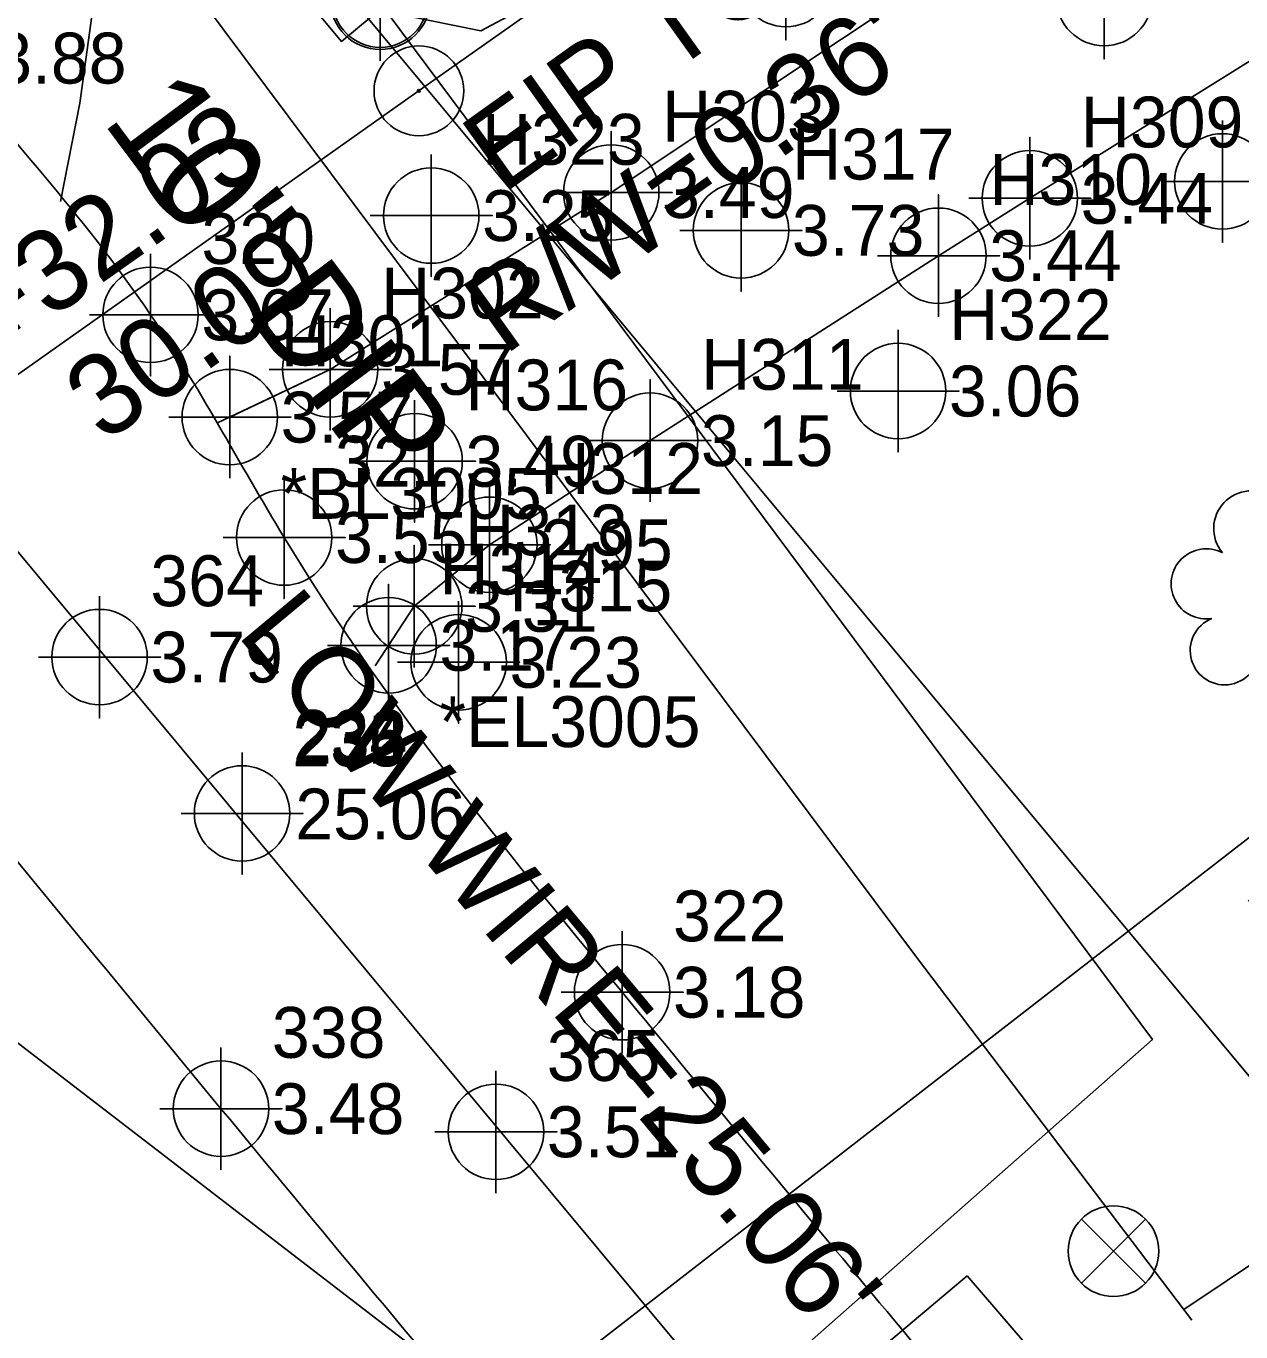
# Model space of a CAD drawing. Extents: x 2597630 to 2605918, y 617194 to 635093.
# Drawn here: x 2604699.8 to 2604759.5, y 618828.2 to 618892.3 of the extents above; entities that cross this region are included whole.
import ezdxf

# ---------------------------------------------------------------- set-up
doc = ezdxf.new("R2010")
doc.units = 0
for name, color, linetype in [('COGO Default Chain', 7, 'Continuous'), ('Cogo Default Point CELL', 7, 'Continuous'), ('Default Symbol CELL', 7, 'Continuous'), ('Default Symbol Cogo Elevation', 7, 'Continuous'), ('Default Symbol Cogo Number', 7, 'Continuous'), ('Default Symbol Text', 7, 'Continuous'), ('Exist DTM Crownline Cogo Elevation', 7, 'Continuous'), ('Exist DTM Crownline Cogo Number', 7, 'Continuous'), ('Exist DTM Crownline Cogo Point CELL', 7, 'Continuous'), ('Exist DTM Regular Point CELL', 7, 'Continuous'), ('Exist DTM Regular Point Cogo Elevation', 7, 'Continuous'), ('Exist DTM Regular Point Cogo Number', 7, 'Continuous'), ('Exist Horizontal Alignment', 7, 'Continuous'), ('Exist Property Iron Pin CELL', 7, 'Continuous'), ('Exist Property Iron Pin Text', 7, 'Continuous'), ('Exist Property Line', 7, 'Continuous'), ('Exist Property Same Owner Line CELL', 7, 'Continuous'), ('Exist Property Tie Line', 7, 'Continuous'), ('Exist Right of Way Line', 7, 'Continuous'), ('Exist Roads EOP', 7, 'Continuous'), ('Exist Roads EOP Cogo Elevation', 7, 'Continuous'), ('Exist Roads EOP Cogo Number', 7, 'Continuous'), ('Exist Roads EOP Cogo Point CELL', 7, 'Continuous'), ('Exist Roads Soil', 7, 'Continuous'), ('Exist Roads Soil Cogo Comment', 7, 'Continuous'), ('Exist Roads Soil Cogo Elevation', 7, 'Continuous'), ('Exist Roads Soil Cogo Number', 7, 'Continuous'), ('Exist Roads Soil Cogo Point CELL', 7, 'Continuous'), ('Exist Utilities Power Pole CELL', 7, 'Continuous'), ('Exist Utilities Power UG Cable SUE LOS B', 7, 'Continuous'), ('Exist Utilities Telephone Pedestal CELL', 7, 'Continuous'), ('Exist Utilities Telephone UG Cable SUE LOS C', 7, 'Continuous'), ('Exist Utilities Water UG Line SUE LOS B', 7, 'Continuous'), ('Exist Utilities Water UG Line SUE LOS B Text', 7, 'Continuous'), ('Exist Utilities Water UG Line SUE LOS C', 7, 'Continuous'), ('Exist Utilities Water Valve CELL', 7, 'Continuous'), ('Exist Vegetation Tree CELL', 7, 'Continuous')]:
    doc.layers.add(name, color=color, linetype=linetype)

# ---------------------------------------------------------------- blocks, each defined once
blk = doc.blocks.new('EXIST ROADS SOIL COGO POINT')
at = {"layer": 'Exist Roads Soil Cogo Point CELL'}
blk.add_lwpolyline([(0, -0.06), (0, 0.06), (0, 0), (0.06, 0), (-0.06, 0)], dxfattribs=at)
blk.add_circle((0, 0), 0.0469, dxfattribs=at)
blk = doc.blocks.new('EXIST DTM REGULAR POINT')
at = {"layer": 'Exist DTM Regular Point CELL'}
blk.add_lwpolyline([(0, 0.06), (0, -0.06), (0, 0), (0.06, 0), (-0.06, 0)], dxfattribs=at)
blk.add_circle((0, 0), 0.0469, dxfattribs=at)
blk = doc.blocks.new('EXIST VEGETATION TREE')
at = {"layer": 'Exist Vegetation Tree CELL'}
blk.add_line((0, 0), (0, 0), dxfattribs=at)
blk.add_circle((0, 0), 0.00652, dxfattribs=at)
for centre, radius, start, end in [((-0.0077, 0.0575), 0.0371, 330.1651, 219.7134), ((0.051, 0.0118), 0.038, 257.1011, 134.1999), ((-0.0521, 0.0031), 0.0345, 62.6636, 279.3457), ((0.0335, -0.058), 0.034, 181.2822, 74.56), ((-0.0341, -0.0624), 0.0338, 111.5671, 6.231)]:
    blk.add_arc(centre, radius, start, end, dxfattribs=at)
blk = doc.blocks.new('EXIST PROPERTY IRON PIN')
at = {"layer": 'Exist Property Iron Pin CELL'}
for radius in [0.0441, 0.00141]:
    blk.add_circle((0, 0), radius, dxfattribs=at)
blk = doc.blocks.new('COGO DEFAULT POINT')
at = {"layer": 'Cogo Default Point CELL'}
for points in [[(0, 0.06), (0, 0)], [(-0.06, 0), (0, 0)], [(0, 0), (0.06, 0)], [(0, 0), (0, -0.06)]]:
    blk.add_lwpolyline(points, dxfattribs=at)
blk.add_circle((0, 0), 0.0469, dxfattribs=at)
blk = doc.blocks.new('EXIST DTM CROWNLINE COGO POINT')
at = {"layer": 'Exist DTM Crownline Cogo Point CELL'}
blk.add_lwpolyline([(0, 0.06), (0, -0.06), (0, 0), (0.06, 0), (-0.06, 0)], dxfattribs=at)
blk.add_circle((0, 0), 0.0469, dxfattribs=at)
blk = doc.blocks.new('EXIST ROADS EOP COGO POINT')
at = {"layer": 'Exist Roads EOP Cogo Point CELL'}
blk.add_lwpolyline([(0, 0.06), (0, -0.06), (0, 0), (0.06, 0), (-0.06, 0)], dxfattribs=at)
blk.add_circle((0, 0), 0.0469, dxfattribs=at)
blk = doc.blocks.new('DEFAULT SYMBOL')
at = {"layer": 'Default Symbol CELL'}
blk.add_lwpolyline([(0, 0.06), (0, -0.06), (0, 0), (0.06, 0), (-0.06, 0)], dxfattribs=at)
blk.add_circle((0, 0), 0.0469, dxfattribs=at)

msp = doc.modelspace()

# ---------------------------------------------------------------- linework, layer by layer
at = {"layer": 'COGO Default Chain'}
for p, q in [((2604678.012, 618892.237), (2604742.15, 618815.185)), ((2604678.012, 618892.237), (2604742.15, 618815.185)), ((2604678.012, 618892.237), (2604742.15, 618815.185)), ((2604678.012, 618892.237), (2604742.15, 618815.185)), ((2604678.012, 618892.237), (2604742.15, 618815.185)), ((2604678.012, 618892.237), (2604742.15, 618815.185)), ((2604635.42, 618891.582), (2605209.537, 618450.053)), ((2604635.42, 618891.582), (2605209.537, 618450.053))]:
    msp.add_line(p, q, dxfattribs=at)
at = {"layer": 'Exist Horizontal Alignment'}
msp.add_line((2604678.012, 618892.237), (2604742.15, 618815.185), dxfattribs=at)
at = {"layer": 'Exist Property Line'}
msp.add_line((2604719.442, 618889.357), (2604739.39, 618903.461), dxfattribs=at)
at = {"layer": 'Exist Property Same Owner Line CELL'}
msp.add_lwpolyline([(2604759.896, 618849.329), (2604771.244, 618861.213), (2604690.586, 618798.671), (2604701.935, 618810.555)], dxfattribs=at)
at = {"layer": 'Exist Property Tie Line'}
msp.add_line((2604694.87, 618871.985), (2604719.442, 618889.357), dxfattribs=at)
at = {"layer": 'Exist Right of Way Line'}
msp.add_line((2604701.069, 618911.43), (2604765.207, 618834.378), dxfattribs=at)
at = {"layer": 'Exist Roads EOP'}
for points in [[(2604614.762, 618925.539), (2604621.015, 618928.479), (2604637.755, 618932.359), (2604651.558, 618932.601), (2604662.354, 618929.136), (2604673.621, 618917.455), (2604680.181, 618909.56), (2604695.777, 618890.756), (2604705.96, 618878.139), (2604712.527, 618867.193), (2604729.133, 618844.847), (2604752.383, 618817.051), (2604783.701, 618781.818), (2604815.311, 618749.474), (2604851.665, 618716.915), (2604890.806, 618684.736), (2604925.169, 618658.255), (2604951.31, 618638.125)], [(2604930.062, 618630.921), (2604897.398, 618656.007), (2604864.372, 618682.105), (2604828.16, 618712.745), (2604797.404, 618741.002), (2604765.968, 618773.657), (2604738.226, 618804.923), (2604709.423, 618839.123), (2604685.108, 618868.232), (2604670.577, 618883.702), (2604653.373, 618896.647), (2604636.636, 618902.587), (2604624.049, 618903.264), (2604618.423, 618902.471)]]:
    msp.add_spline(points, degree=3, dxfattribs=at)
at = {"layer": 'Exist Roads Soil'}
for points in [[(2604772.374, 618954.35), (2604768.585, 618948.104), (2604761.911, 618940.561), (2604749.992, 618931.786), (2604724.35, 618918.025), (2604714.255, 618912.713), (2604711.189, 618911.187), (2604708.893, 618909.714), (2604707.234, 618908.02), (2604706.207, 618906.515), (2604705.111, 618902.834), (2604704.105, 618899.29), (2604703.251, 618894.161), (2604702.492, 618888.535), (2604701.542, 618883.708)], [(2604709.252, 618872.825), (2604714.787, 618875.46), (2604728.596, 618884.15), (2604745.539, 618895.462), (2604766.971, 618909.621), (2604782.063, 618918.908)], [(2604709.855, 618873.112), (2604714.787, 618875.46), (2604728.596, 618884.15), (2604745.539, 618895.462), (2604766.971, 618909.621), (2604782.063, 618918.908)], [(2604789.424, 618909.308), (2604769.347, 618896.474), (2604749.166, 618883.865), (2604744.675, 618881.044), (2604730.505, 618871.956), (2604722.612, 618866.838), (2604718.918, 618863.813), (2604716.994, 618860.882)], [(2604789.424, 618909.308), (2604769.347, 618896.474), (2604749.166, 618883.865), (2604744.675, 618881.044), (2604730.505, 618871.956), (2604722.612, 618866.838), (2604718.918, 618863.813), (2604717.658, 618861.894)]]:
    msp.add_lwpolyline(points, dxfattribs=at)
at = {"layer": 'Exist Utilities Power Pole CELL'}
msp.add_circle((2604717.245, 618893.628), 2.45, dxfattribs=at)
at = {"layer": 'Exist Utilities Power UG Cable SUE LOS B'}
msp.add_lwpolyline([(2604727.749, 618895.06), (2604722.187, 618892.103), (2604717.012, 618893.153)], dxfattribs=at)
at = {"layer": 'Exist Utilities Telephone Pedestal CELL'}
msp.add_lwpolyline([(2604711.76, 618895.878), (2604715.339, 618891.578), (2604719.639, 618895.157), (2604716.06, 618899.457), (2604711.76, 618895.878)], dxfattribs=at)
at = {"layer": 'Exist Utilities Telephone UG Cable SUE LOS C'}
for points in [[(2604715.675, 618895.592), (2604755.187, 618842.528), (2604704.632, 618797.902)], [(2604704.632, 618797.902), (2604709.253, 618799.967), (2604746.093, 618830.902), (2604769.465, 618803.801), (2604789.101, 618780.394), (2604811.521, 618758.153), (2604839.523, 618732.525), (2604857.937, 618716.819), (2604890.546, 618690.254), (2604917.08, 618668.966), (2604949.989, 618644.104), (2604978.651, 618623.009), (2605029.128, 618585.555), (2605062.936, 618559.757), (2605107.482, 618529.542), (2605127.562, 618516.387), (2605160.551, 618498.208), (2605196.169, 618483.139), (2605231.309, 618473.571), (2605271.708, 618467.352), (2605299.025, 618467.352), (2605327.232, 618467.352), (2605372.412, 618473.385), (2605472.154, 618492.39)]]:
    msp.add_lwpolyline(points, dxfattribs=at)
at = {"layer": 'Exist Utilities Water UG Line SUE LOS B'}
msp.add_lwpolyline([(2604675.434, 618935.17), (2604688.984, 618920.886), (2604705.279, 618897.895), (2604743.653, 618846.508), (2604757.127, 618828.732)], dxfattribs=at)
at = {"layer": 'Exist Utilities Water UG Line SUE LOS C'}
msp.add_line((2604766.911, 618836.053), (2604756.729, 618829.256), dxfattribs=at)
at = {"layer": 'Exist Utilities Water Valve CELL'}
msp.add_lwpolyline([(2604754.851, 618833.695), (2604751.701, 618830.545), (2604753.276, 618832.12), (2604754.851, 618830.545), (2604751.701, 618833.695)], dxfattribs=at)
msp.add_circle((2604753.276, 618832.12), 2.227, dxfattribs=at)

# ---------------------------------------------------------------- block references
at = {"layer": 'Cogo Default Point CELL', "xscale": 50, "yscale": 50}
msp.add_blockref('COGO DEFAULT POINT', (2604717.245, 618893.628), dxfattribs=at)
at = {"layer": 'Default Symbol CELL', "xscale": 50, "yscale": 50}
msp.add_blockref('DEFAULT SYMBOL', (2604710.459, 618853.634), dxfattribs=at)
at = {"layer": 'Exist DTM Crownline Cogo Point CELL', "xscale": 50, "yscale": 50}
for p in [(2604703.457, 618861.319), (2604703.457, 618861.319), (2604722.934, 618837.986), (2604722.934, 618837.986)]:
    msp.add_blockref('EXIST DTM CROWNLINE COGO POINT', p, dxfattribs=at)
at = {"layer": 'Exist DTM Regular Point CELL', "xscale": 50, "yscale": 50}
for p in [(2604737.181, 618894.641), (2604752.815, 618893.706), (2604758.625, 618884.697), (2604719.752, 618883.016), (2604734.976, 618882.29), (2604742.691, 618874.394), (2604718.935, 618870.943), (2604721.101, 618861.062)]:
    msp.add_blockref('EXIST DTM REGULAR POINT', p, dxfattribs=at)
at = {"layer": 'Exist Property Iron Pin CELL', "xscale": 50, "yscale": 50}
msp.add_blockref('EXIST PROPERTY IRON PIN', (2604719.147, 618889.149), dxfattribs=at)
at = {"layer": 'Exist Roads EOP Cogo Point CELL', "xscale": 50, "yscale": 50}
for p in [(2604705.96, 618878.139), (2604705.96, 618878.139), (2604712.527, 618867.193), (2604712.527, 618867.193), (2604729.133, 618844.847), (2604729.133, 618844.847), (2604709.423, 618839.123), (2604709.423, 618839.123)]:
    msp.add_blockref('EXIST ROADS EOP COGO POINT', p, dxfattribs=at)
at = {"layer": 'Exist Roads Soil Cogo Point CELL', "xscale": 50, "yscale": 50}
for p in [(2604728.596, 618884.15), (2604728.596, 618884.15), (2604728.596, 618884.15), (2604749.166, 618883.865), (2604749.166, 618883.865), (2604749.166, 618883.865), (2604744.675, 618881.044), (2604744.675, 618881.044), (2604744.675, 618881.044), (2604714.787, 618875.46), (2604714.787, 618875.46), (2604714.787, 618875.46), (2604709.855, 618873.112), (2604709.855, 618873.112), (2604709.855, 618873.112), (2604730.505, 618871.956), (2604730.505, 618871.956), (2604730.505, 618871.956), (2604722.612, 618866.838), (2604722.612, 618866.838), (2604722.612, 618866.838), (2604718.918, 618863.813), (2604718.918, 618863.813), (2604718.918, 618863.813), (2604717.658, 618861.894), (2604717.658, 618861.894), (2604717.658, 618861.894)]:
    msp.add_blockref('EXIST ROADS SOIL COGO POINT', p, dxfattribs=at)
at = {"layer": 'Exist Vegetation Tree CELL', "xscale": 50, "yscale": 50}
msp.add_blockref('EXIST VEGETATION TREE', (2604760.439, 618864.762), dxfattribs=at)

# ---------------------------------------------------------------- texts
at = {"layer": 'Default Symbol Cogo Elevation'}
msp.add_text('25.06', height=2.5, dxfattribs=at).set_placement((2604713.074, 618852.357))
at = {"layer": 'Default Symbol Cogo Number'}
for s, p in [('233', (2604712.994, 618856.221)), ('235', (2604712.929, 618855.943)), ('236', (2604712.959, 618856.134)), ('234', (2604713, 618856.105)), ('232', (2604713.006, 618856.073))]:
    msp.add_text(s, height=2.5, dxfattribs=at).set_placement(p)
at = {"layer": 'Default Symbol Text'}
msp.add_text("LOW WIRE=25.06'", height=4, rotation=309.77393, dxfattribs=at).set_placement((2604710.152, 618862.442))
at = {"layer": 'Exist DTM Crownline Cogo Elevation'}
for s, p in [('3.79', (2604705.957, 618860.069)), ('3.51', (2604725.434, 618836.736))]:
    msp.add_text(s, height=2.5, dxfattribs=at).set_placement(p)
at = {"layer": 'Exist DTM Crownline Cogo Number'}
for s, p in [('364', (2604705.957, 618863.819)), ('364', (2604705.957, 618863.819)), ('365', (2604725.434, 618840.486)), ('365', (2604725.434, 618840.486))]:
    msp.add_text(s, height=2.5, dxfattribs=at).set_placement(p)
at = {"layer": 'Exist DTM Regular Point Cogo Elevation'}
for s, p in [('3.25', (2604722.252, 618881.766)), ('3.73', (2604737.476, 618881.04)), ('3.06', (2604745.191, 618873.144)), ('3.49', (2604721.435, 618869.693)), ('3.23', (2604723.601, 618859.812))]:
    msp.add_text(s, height=2.5, dxfattribs=at).set_placement(p)
at = {"layer": 'Exist DTM Regular Point Cogo Number'}
for s, p in [('H323', (2604722.252, 618885.516)), ('H317', (2604737.476, 618884.79)), ('H322', (2604745.191, 618876.894)), ('H316', (2604721.435, 618873.443)), ('H315', (2604723.601, 618863.562))]:
    msp.add_text(s, height=2.5, dxfattribs=at).set_placement(p)
at = {"layer": 'Exist Property Iron Pin Text'}
for s, p in [(' EIP TO', (2604722.058, 618883.177)), ("R/W=0.36'", (2604723.336, 618876.102))]:
    msp.add_text(s, height=4, rotation=35.52798, dxfattribs=at).set_placement(p)
at = {"layer": 'Exist Property Tie Line'}
for s, p in [('+32.03', (2604698.457, 618876.071)), ('30.09', (2604703.675, 618871.799))]:
    msp.add_text(s, height=4, rotation=35.26069, dxfattribs=at).set_placement(p)
at = {"layer": 'Exist Roads EOP Cogo Elevation'}
for s, p in [('3.88', (2604698.277, 618889.506)), ('3.67', (2604708.46, 618876.889)), ('3.55', (2604715.027, 618865.943)), ('3.18', (2604731.633, 618843.597)), ('3.48', (2604711.923, 618837.873))]:
    msp.add_text(s, height=2.5, dxfattribs=at).set_placement(p)
at = {"layer": 'Exist Roads EOP Cogo Number'}
for s, p in [('320', (2604708.46, 618880.639)), ('321', (2604715.027, 618869.693)), ('322', (2604731.633, 618847.347)), ('338', (2604711.923, 618841.623))]:
    msp.add_text(s, height=2.5, dxfattribs=at).set_placement(p)
at = {"layer": 'Exist Roads Soil Cogo Comment'}
for s, p in [('*BL3005', (2604712.355, 618868.112)), ('*BL3005', (2604712.355, 618868.112)), ('*EL3005', (2604720.158, 618856.894)), ('*EL3005', (2604720.158, 618856.894))]:
    msp.add_text(s, height=2.5, dxfattribs=at).set_placement(p)
at = {"layer": 'Exist Roads Soil Cogo Elevation'}
for s, p in [('3.49', (2604731.096, 618882.9)), ('3.49', (2604731.096, 618882.9)), ('3.44', (2604751.666, 618882.615)), ('3.44', (2604751.666, 618882.615)), ('3.44', (2604747.175, 618879.794)), ('3.44', (2604747.175, 618879.794)), ('3.57', (2604717.287, 618874.21)), ('3.57', (2604717.287, 618874.21)), ('3.57', (2604712.355, 618871.862)), ('3.57', (2604712.355, 618871.862)), ('3.15', (2604733.005, 618870.706)), ('3.15', (2604733.005, 618870.706)), ('2.95', (2604725.112, 618865.588)), ('2.95', (2604725.112, 618865.588)), ('3.31', (2604721.418, 618862.563)), ('3.31', (2604721.418, 618862.563)), ('3.17', (2604720.158, 618860.644)), ('3.17', (2604720.158, 618860.644))]:
    msp.add_text(s, height=2.5, dxfattribs=at).set_placement(p)
at = {"layer": 'Exist Roads Soil Cogo Number'}
for s, p in [('H303', (2604731.096, 618886.65)), ('H303', (2604731.096, 618886.65)), ('H309', (2604751.666, 618886.365)), ('H309', (2604751.666, 618886.365)), ('H310', (2604747.175, 618883.544)), ('H310', (2604747.175, 618883.544)), ('H302', (2604717.287, 618877.96)), ('H302', (2604717.287, 618877.96)), ('H301', (2604712.355, 618875.612)), ('H301', (2604712.355, 618875.612)), ('H311', (2604733.005, 618874.456)), ('H311', (2604733.005, 618874.456)), ('H312', (2604725.112, 618869.338)), ('H312', (2604725.112, 618869.338)), ('H313', (2604721.418, 618866.313)), ('H313', (2604721.418, 618866.313)), ('H314', (2604720.158, 618864.394)), ('H314', (2604720.158, 618864.394))]:
    msp.add_text(s, height=2.5, dxfattribs=at).set_placement(p)
at = {"layer": 'Exist Utilities Water UG Line SUE LOS B Text'}
msp.add_text('10" DIP', height=5, rotation=306.7516, dxfattribs=at).set_placement((2604703.546, 618887.68))

doc.saveas('drawing.dxf')
